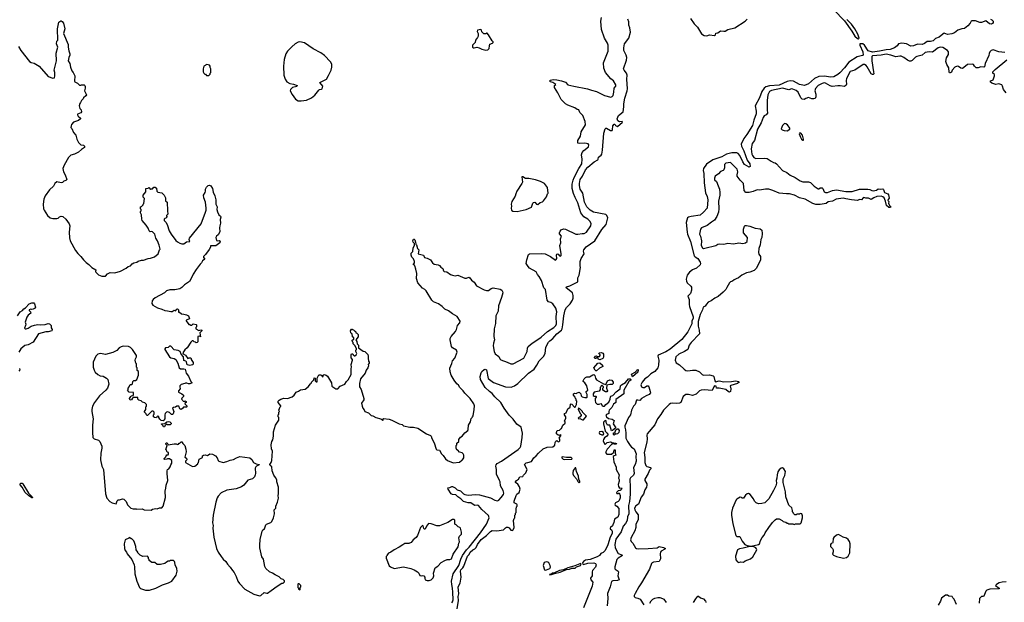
# Model space of a CAD drawing. Extents: x 2087054 to 2277909, y 548907 to 753496.
# Tile 406 of 444: x 2240066 to 2255167, y 672478 to 681417. Entities that reach past the tile are written whole.
import ezdxf

# ---------------------------------------------------------------- set-up
doc = ezdxf.new("R2010")
doc.units = 0

msp = doc.modelspace()

# ---------------------------------------------------------------- linework, layer by layer
at = {"layer": '0CON20XD'}
for points in [[(2252555, 681566), (2252718, 681398), (2252831, 681241), (2252875, 681162), (2252915, 681127), (2252928, 681125), (2252939, 681135), (2252923, 681195), (2252875, 681279), (2252825, 681346), (2252751, 681421)], [(2240049, 681005), (2240082, 680942), (2240217, 680775), (2240245, 680760), (2240290, 680750), (2240365, 680703), (2240505, 680547), (2240575, 680518), (2240598, 680525), (2240606, 680556), (2240604, 680605), (2240594, 680645), (2240630, 680785), (2240626, 680905), (2240650, 680995), (2240633, 681045), (2240638, 681085), (2240650, 681105), (2240647, 681275), (2240665, 681380), (2240695, 681400), (2240705, 681400), (2240719, 681389), (2240740, 681365), (2240758, 681275), (2240740, 681205), (2240810, 681035), (2240808, 680995), (2240818, 680938), (2240837, 680893), (2240838, 680875), (2240818, 680835), (2240812, 680785), (2240838, 680745), (2240847, 680687), (2240865, 680630), (2240886, 680606), (2240910, 680555), (2240908, 680475), (2240914, 680464), (2240953, 680443), (2240983, 680413), (2241005, 680410), (2241015, 680420), (2241055, 680418), (2241067, 680407), (2241072, 680392), (2241072, 680365), (2241058, 680325), (2241090, 680265), (2241083, 680247), (2241045, 680220), (2241040, 680205), (2241012, 680175), (2241000, 680145), (2240988, 680132), (2240980, 680095), (2240990, 680055), (2241008, 680035), (2241013, 680005), (2241005, 679988), (2240952, 679965), (2240952, 679955), (2240965, 679938), (2240998, 679908), (2241000, 679895), (2240969, 679871), (2240892, 679845), (2240863, 679807), (2240854, 679786), (2240852, 679765), (2240868, 679745), (2240894, 679684), (2240927, 679647), (2240942, 679585), (2240968, 679535), (2241005, 679498), (2241045, 679490), (2241058, 679475), (2241058, 679455), (2241014, 679426), (2240970, 679385), (2240905, 679352), (2240853, 679337), (2240817, 679303), (2240747, 679185), (2240730, 679135), (2240738, 679085), (2240763, 679035), (2240787, 678963), (2240775, 678948), (2240743, 678937), (2240725, 678920), (2240705, 678912), (2240635, 678927), (2240604, 678906), (2240587, 678865), (2240525, 678807), (2240456, 678715), (2240436, 678665), (2240424, 678585), (2240434, 678515), (2240443, 678493), (2240495, 678414), (2240535, 678379), (2240575, 678366), (2240635, 678366), (2240655, 678373), (2240675, 678390), (2240705, 678400), (2240726, 678396), (2240773, 678355), (2240823, 678285), (2240833, 678255), (2240826, 678155), (2240831, 678071), (2240841, 678025), (2240924, 677875), (2240958, 677828), (2241006, 677786), (2241045, 677732), (2241084, 677694), (2241129, 677659), (2241174, 677614), (2241235, 677580), (2241228, 677555), (2241232, 677545), (2241274, 677504), (2241325, 677482), (2241385, 677480), (2241411, 677519), (2241455, 677540), (2241526, 677534), (2241615, 677557), (2241698, 677605), (2241729, 677631), (2241765, 677642), (2241789, 677671), (2241818, 677688)], [(2246695, 672468), (2246706, 672484), (2246715, 672515), (2246709, 672635), (2246706, 672695), (2246693, 672753), (2246690, 672805), (2246717, 672915), (2246799, 673041), (2246830, 673140), (2246857, 673195), (2246918, 673282), (2246959, 673325), (2247136, 673545), (2247225, 673675), (2247265, 673775), (2247255, 673809), (2247155, 673901), (2247105, 673965), (2247085, 673970), (2247045, 673966), (2247021, 673981), (2246985, 674002), (2246945, 674003), (2246875, 674023), (2246834, 674064), (2246784, 674095), (2246755, 674129), (2246705, 674134), (2246683, 674143), (2246637, 674215), (2246634, 674236), (2246665, 674241), (2246693, 674257), (2246705, 674255), (2246747, 674237), (2246775, 674203), (2246825, 674186), (2246872, 674142), (2246895, 674131), (2246945, 674122), (2247055, 674134), (2247116, 674126), (2247285, 674080), (2247355, 674043), (2247395, 674034), (2247415, 674043), (2247450, 674085), (2247485, 674132), (2247491, 674155), (2247481, 674195), (2247438, 674265), (2247434, 674325), (2247426, 674346), (2247380, 674445), (2247380, 674515), (2247370, 674565), (2247373, 674587), (2247390, 674610), (2247455, 674645), (2247559, 674715), (2247710, 674825), (2247742, 674855), (2247753, 674875), (2247774, 675005), (2247778, 675075), (2247758, 675165), (2247691, 675211), (2247635, 675289), (2247571, 675351), (2247495, 675456), (2247447, 675545), (2247355, 675630), (2247314, 675684), (2247272, 675712), (2247207, 675775), (2247132, 675895), (2247131, 675945), (2247143, 675997), (2247155, 676018), (2247189, 676051), (2247205, 676056), (2247225, 676043), (2247250, 675910), (2247331, 675851), (2247515, 675784), (2247605, 675781), (2247655, 675801), (2247705, 675837), (2247868, 675995), (2247957, 676053), (2248000, 676115), (2248035, 676183), (2248099, 676251), (2248127, 676295), (2248135, 676395), (2248175, 676468), (2248195, 676490), (2248245, 676526), (2248305, 676595), (2248374, 676655), (2248386, 676674), (2248399, 676735), (2248412, 676875), (2248433, 676965), (2248455, 677003), (2248507, 677055), (2248545, 677115), (2248554, 677146), (2248555, 677185), (2248545, 677228), (2248449, 677305), (2248455, 677317), (2248505, 677332), (2248626, 677394), (2248624, 677455), (2248649, 677495), (2248665, 677615), (2248663, 677643), (2248660, 677705), (2248676, 677755), (2248723, 677825), (2248716, 677865), (2248721, 677885), (2248755, 677931), (2248885, 678026), (2248995, 678200), (2249063, 678275), (2249088, 678375), (2249073, 678413), (2249056, 678426), (2248865, 678465), (2248815, 678496), (2248765, 678544), (2248727, 678615), (2248703, 678755), (2248664, 678815), (2248652, 678872), (2248652, 678905), (2248662, 678965), (2248700, 679015), (2248742, 679115), (2248779, 679155), (2248876, 679235), (2248933, 679265), (2248940, 679275), (2248942, 679308), (2248982, 679338), (2248994, 679355), (2249007, 679413), (2249026, 679675), (2249045, 679740), (2249055, 679751), (2249065, 679751), (2249125, 679719), (2249152, 679718), (2249158, 679725), (2249165, 679788), (2249185, 679814), (2249195, 679816), (2249206, 679795), (2249235, 679780), (2249310, 679845), (2249305, 679857), (2249265, 679851), (2249239, 679865), (2249230, 679895), (2249248, 679945), (2249321, 680005), (2249330, 680080), (2249332, 680128), (2249349, 680215), (2249382, 680325), (2249386, 680355), (2249377, 680505), (2249385, 680567), (2249375, 680594), (2249336, 680645), (2249329, 680665), (2249372, 680795), (2249376, 680835), (2249369, 680875), (2249334, 680945), (2249330, 680985), (2249342, 681045), (2249409, 681131), (2249434, 681225), (2249424, 681294), (2249411, 681335), (2249411, 681385), (2249393, 681425)], [(2248475, 680105), (2248437, 680127), (2248369, 680195), (2248321, 680295), (2248270, 680375), (2248268, 680405), (2248290, 680425), (2248245, 680454), (2248205, 680464), (2248199, 680475), (2248202, 680488), (2248255, 680497), (2248304, 680496), (2248378, 680478), (2248435, 680457), (2248475, 680420), (2248565, 680396), (2248777, 680357), (2248835, 680334), (2248915, 680314), (2249035, 680254), (2249135, 680228), (2249155, 680238), (2249166, 680254), (2249179, 680305), (2249184, 680365), (2249209, 680395), (2249210, 680415), (2249175, 680478), (2249132, 680512), (2249053, 680605), (2249024, 680675), (2249021, 680755), (2249092, 680935), (2249091, 681025), (2249081, 681055), (2249034, 681135), (2248992, 681265), (2248980, 681395), (2248991, 681449)], [(2254954, 681426), (2254975, 681416), (2254994, 681395), (2254996, 681374), (2254985, 681357), (2254965, 681350), (2254940, 681355), (2254885, 681398), (2254818, 681375), (2254792, 681372), (2254725, 681400), (2254671, 681399), (2254657, 681393), (2254642, 681365), (2254606, 681324), (2254555, 681280), (2254515, 681277), (2254455, 681258), (2254401, 681215), (2254365, 681199), (2254295, 681188), (2254245, 681212), (2254198, 681172), (2254170, 681150), (2254114, 681126), (2254075, 681093), (2254035, 681084), (2253985, 681082), (2253945, 681052), (2253905, 681034), (2253835, 681042), (2253772, 681015), (2253735, 681011), (2253668, 681045), (2253595, 681059), (2253546, 681044), (2253524, 681015), (2253483, 680987), (2253415, 680962), (2253355, 680957), (2253255, 680934), (2253145, 680919), (2253077, 680937), (2253025, 681025), (2252995, 681048), (2252965, 681049), (2252954, 681045), (2252951, 681025), (2252996, 680926), (2253005, 680875), (2252991, 680865), (2252909, 680849), (2252785, 680766), (2252715, 680677), (2252645, 680601), (2252615, 680576), (2252555, 680541), (2252495, 680534), (2252415, 680552), (2252325, 680545), (2252254, 680516), (2252165, 680431), (2252105, 680409), (2252025, 680425), (2251935, 680476), (2251885, 680479), (2251835, 680471), (2251715, 680410), (2251565, 680402), (2251511, 680389), (2251482, 680368), (2251447, 680313), (2251412, 680218), (2251348, 680095), (2251364, 680015), (2251361, 679975), (2251324, 679876), (2251303, 679793), (2251220, 679655), (2251171, 679595), (2251133, 679505), (2251136, 679476), (2251174, 679405), (2251222, 679262), (2251263, 679205), (2251268, 679165), (2251255, 679156), (2251185, 679196), (2251155, 679235), (2251111, 679331), (2251085, 679365), (2251064, 679374), (2250988, 679372), (2250905, 679355), (2250836, 679315), (2250695, 679269), (2250602, 679198), (2250555, 679135), (2250549, 679105), (2250559, 679055), (2250563, 678915), (2250572, 678835), (2250585, 678760), (2250608, 678705), (2250621, 678655), (2250609, 678525), (2250555, 678462), (2250505, 678418), (2250365, 678398), (2250324, 678386), (2250311, 678375), (2250288, 678305), (2250303, 678157), (2250310, 678125), (2250352, 678015), (2250409, 677795), (2250425, 677778), (2250466, 677755), (2250505, 677695), (2250510, 677675), (2250504, 677656), (2250448, 677605), (2250383, 677577), (2250337, 677543), (2250305, 677495), (2250288, 677435), (2250292, 677405), (2250305, 677380), (2250361, 677331), (2250369, 677315), (2250369, 677265), (2250354, 677216), (2250316, 677175), (2250336, 677126), (2250334, 677046), (2250339, 677015), (2250396, 676856), (2250395, 676835), (2250377, 676795), (2250375, 676749), (2250316, 676626), (2250220, 676510), (2250045, 676364), (2249975, 676320), (2249858, 676272), (2249856, 676255), (2249871, 676195), (2249866, 676115), (2249852, 676075), (2249805, 676017), (2249745, 675985), (2249695, 675934), (2249655, 675905), (2249615, 675855), (2249593, 675815), (2249601, 675785), (2249622, 675772), (2249648, 675775), (2249685, 675801), (2249705, 675798), (2249715, 675785), (2249738, 675715), (2249740, 675690), (2249722, 675668), (2249675, 675644), (2249605, 675605), (2249575, 675573), (2249545, 675582), (2249525, 675580), (2249506, 675515), (2249480, 675485), (2249449, 675425), (2249433, 675357), (2249402, 675315), (2249347, 675185), (2249345, 675165), (2249358, 675125), (2249363, 675073), (2249365, 674995), (2249386, 674945), (2249429, 674885), (2249451, 674861), (2249488, 674835), (2249519, 674755), (2249515, 674715), (2249520, 674645), (2249506, 674594), (2249481, 674545), (2249491, 674455), (2249479, 674431), (2249435, 674390), (2249424, 674365), (2249431, 674245), (2249429, 674135), (2249419, 674025), (2249402, 673965), (2249409, 673835), (2249390, 673790), (2249385, 673735), (2249357, 673685), (2249324, 673645), (2249291, 673559), (2249208, 673445), (2249192, 673365), (2249200, 673315), (2249243, 673225), (2249301, 673205), (2249312, 673195), (2249247, 673155), (2249226, 673135), (2249196, 673024), (2249196, 672996), (2249201, 672985), (2249244, 672955), (2249249, 672945), (2249242, 672885), (2249259, 672825), (2249235, 672814), (2249165, 672809), (2249142, 672795), (2249124, 672715), (2249079, 672615), (2249086, 672535), (2249076, 672425)], [(2250356, 681435), (2250412, 681355), (2250461, 681301), (2250525, 681200), (2250566, 681176), (2250605, 681171), (2250645, 681187), (2250725, 681172), (2250740, 681185), (2250745, 681210), (2250775, 681213), (2250815, 681246), (2250865, 681240), (2250885, 681242), (2250925, 681266), (2251035, 681291), (2251193, 681396), (2251225, 681427)], [(2247215, 680947), (2247245, 680954), (2247266, 680974), (2247270, 681015), (2247279, 681041), (2247320, 681055), (2247330, 681065), (2247330, 681075), (2247312, 681092), (2247256, 681186), (2247235, 681210), (2247225, 681210), (2247215, 681200), (2247185, 681202), (2247155, 681230), (2247150, 681255), (2247137, 681267), (2247090, 681255), (2247082, 681235), (2247098, 681205), (2247096, 681164), (2247088, 681142), (2247058, 681105), (2247050, 681065), (2247013, 681025), (2247010, 680995), (2247020, 680985), (2247035, 680983), (2247076, 680996), (2247115, 680986), (2247154, 680964), (2247215, 680947)], [(2244335, 680170), (2244385, 680173), (2244465, 680183), (2244544, 680216), (2244593, 680257), (2244653, 680337), (2244665, 680346), (2244695, 680350), (2244705, 680358), (2244717, 680395), (2244670, 680455), (2244773, 680505), (2244805, 680562), (2244843, 680645), (2244854, 680686), (2244853, 680735), (2244835, 680768), (2244743, 680865), (2244685, 680909), (2244565, 680969), (2244435, 681060), (2244365, 681077), (2244335, 681072), (2244292, 681048), (2244238, 681002), (2244176, 680934), (2244150, 680895), (2244124, 680805), (2244112, 680705), (2244120, 680565), (2244139, 680505), (2244165, 680466), (2244208, 680438), (2244265, 680427), (2244322, 680405), (2244315, 680394), (2244250, 680375), (2244220, 680345), (2244217, 680325), (2244245, 680268), (2244295, 680198), (2244335, 680170)], [(2255174, 680914), (2255084, 680924), (2254995, 680952), (2254965, 680942), (2254947, 680923), (2254934, 680896), (2254928, 680865), (2254873, 680747), (2254862, 680695), (2254855, 680688), (2254805, 680696), (2254765, 680678), (2254738, 680678), (2254710, 680705), (2254695, 680730), (2254675, 680733), (2254603, 680727), (2254548, 680682), (2254525, 680670), (2254503, 680673), (2254465, 680699), (2254445, 680704), (2254410, 680690), (2254366, 680645), (2254355, 680614), (2254335, 680600), (2254325, 680600), (2254320, 680610), (2254316, 680676), (2254285, 680730), (2254271, 680775), (2254279, 680831), (2254309, 680885), (2254313, 680925), (2254298, 680945), (2254225, 680991), (2254183, 680993), (2254155, 680986), (2254065, 680919), (2254015, 680925), (2253955, 680911), (2253908, 680872), (2253825, 680852), (2253805, 680841), (2253755, 680791), (2253735, 680779), (2253715, 680779), (2253685, 680797), (2253625, 680837), (2253584, 680856), (2253565, 680859), (2253505, 680846), (2253425, 680875), (2253355, 680886), (2253278, 680872), (2253148, 680862), (2253137, 680853), (2253134, 680835), (2253137, 680785), (2253163, 680617), (2253164, 680586), (2253157, 680575), (2253145, 680574), (2253125, 680586), (2253065, 680695), (2253047, 680715), (2253025, 680728), (2253005, 680727), (2252875, 680644), (2252805, 680621), (2252748, 680515), (2252742, 680482), (2252746, 680425), (2252740, 680410), (2252715, 680394), (2252652, 680402), (2252615, 680404), (2252525, 680393), (2252495, 680402), (2252426, 680445), (2252403, 680447), (2252375, 680440), (2252314, 680406), (2252271, 680359), (2252263, 680325), (2252278, 680275), (2252277, 680233), (2252265, 680209), (2252245, 680201), (2252215, 680205), (2252165, 680221), (2252125, 680210), (2252100, 680195), (2252065, 680198), (2252045, 680216), (2252008, 680305), (2251975, 680330), (2251925, 680352), (2251905, 680354), (2251865, 680343), (2251765, 680365), (2251595, 680331), (2251565, 680315), (2251541, 680265), (2251531, 680175), (2251531, 680035), (2251534, 679985), (2251515, 679959), (2251485, 679940), (2251467, 679915), (2251438, 679832), (2251383, 679735), (2251337, 679565), (2251302, 679518), (2251284, 679435), (2251295, 679355), (2251305, 679335), (2251327, 679305), (2251355, 679289), (2251495, 679294), (2251529, 679289), (2251592, 679245), (2251625, 679227), (2251655, 679219), (2251675, 679204), (2251765, 679104), (2251834, 679075), (2251885, 679032), (2251958, 678998), (2252035, 678944), (2252075, 678931), (2252163, 678927), (2252195, 678920), (2252250, 678865), (2252315, 678822), (2252325, 678820), (2252345, 678838), (2252376, 678835), (2252386, 678825), (2252405, 678776), (2252425, 678764), (2252456, 678764), (2252534, 678796), (2252595, 678806), (2252735, 678782), (2252835, 678780), (2252945, 678819), (2253075, 678819), (2253105, 678814), (2253135, 678794), (2253155, 678790), (2253205, 678803), (2253235, 678822), (2253265, 678817), (2253302, 678822), (2253315, 678810), (2253328, 678765), (2253382, 678745), (2253389, 678729), (2253399, 678681), (2253385, 678660), (2253383, 678645), (2253398, 678625), (2253393, 678595), (2253411, 678561), (2253428, 678545), (2253422, 678538), (2253395, 678536), (2253361, 678565), (2253343, 678635), (2253323, 678683), (2253305, 678700), (2253278, 678708), (2253214, 678706), (2253165, 678686), (2253125, 678659), (2253085, 678678), (2253041, 678681), (2253015, 678690), (2253002, 678685), (2252975, 678653), (2252947, 678657), (2252915, 678644), (2252822, 678652), (2252735, 678668), (2252695, 678681), (2252587, 678663), (2252534, 678634), (2252465, 678620), (2252435, 678597), (2252345, 678580), (2252275, 678581), (2252231, 678595), (2252115, 678662), (2252025, 678685), (2251950, 678725), (2251875, 678747), (2251825, 678744), (2251715, 678754), (2251615, 678798)], [(2255197, 680297), (2255154, 680344), (2255142, 680395), (2255127, 680417), (2255085, 680432), (2255035, 680422), (2254978, 680445), (2254952, 680465), (2254962, 680478), (2254994, 680496), (2255018, 680555), (2255018, 680575), (2254992, 680595), (2254992, 680615), (2255025, 680652), (2255205, 680802)], [(2242965, 680560), (2242988, 680582), (2242990, 680595), (2243000, 680605), (2243000, 680665), (2242990, 680685), (2242990, 680705), (2242978, 680718), (2242935, 680728), (2242890, 680705), (2242880, 680665), (2242882, 680615), (2242890, 680595), (2242905, 680580), (2242915, 680580), (2242933, 680563), (2242965, 680560)], [(2243698, 674568), (2243686, 674555), (2243680, 674535), (2243682, 674455), (2243678, 674435), (2243668, 674405), (2243635, 674372), (2243565, 674350), (2243502, 674275), (2243468, 674252), (2243385, 674217), (2243245, 674200), (2243154, 674156), (2243111, 674109), (2243095, 674080), (2243077, 674015), (2243036, 673815), (2243021, 673695), (2243036, 673655), (2243031, 673615), (2243046, 673476), (2243083, 673305), (2243111, 673245), (2243155, 673182), (2243185, 673142), (2243228, 673105), (2243254, 673064), (2243296, 673016), (2243328, 672965), (2243358, 672935), (2243388, 672872), (2243413, 672805), (2243438, 672765), (2243521, 672681), (2243655, 672603), (2243745, 672580), (2243767, 672583), (2243815, 672629), (2243855, 672617), (2243865, 672620), (2243925, 672657), (2244015, 672728), (2244085, 672770), (2244107, 672773), (2244128, 672792), (2244128, 672808), (2244105, 672830), (2244075, 672840), (2244047, 672867), (2243985, 672898), (2243945, 672927), (2243898, 672945), (2243843, 672995), (2243828, 673028), (2243805, 673140), (2243781, 673175), (2243752, 673312), (2243749, 673355), (2243757, 673443), (2243785, 673570), (2243795, 673590), (2243820, 673605), (2243843, 673665), (2243854, 673676), (2243918, 673702), (2243935, 673720), (2243958, 673775), (2243972, 673835), (2243970, 673895), (2243996, 673924), (2243997, 673955), (2244022, 674015), (2244037, 674075), (2244030, 674115), (2244037, 674145), (2244037, 674243), (2244012, 674325), (2244012, 674355), (2243992, 674395), (2243965, 674430), (2243940, 674495), (2243932, 674555), (2243908, 674578), (2243901, 674595), (2243922, 674625), (2243933, 674655), (2243942, 674795), (2243928, 674835), (2243922, 674895), (2243933, 674947), (2243947, 674973), (2243960, 675025), (2243960, 675095), (2243992, 675195), (2244040, 675275), (2244040, 675315), (2244033, 675323), (2244030, 675355), (2244040, 675365), (2244040, 675395), (2244050, 675405), (2244043, 675427), (2244060, 675475), (2244070, 675485), (2244070, 675495), (2244029, 675545), (2244031, 675565), (2244045, 675581), (2244073, 675597), (2244115, 675608), (2244175, 675607), (2244245, 675630), (2244276, 675654), (2244305, 675702), (2244345, 675718), (2244375, 675740), (2244445, 675750), (2244490, 675785), (2244525, 675830), (2244540, 675845), (2244540, 675855), (2244578, 675892), (2244585, 675920), (2244600, 675915), (2244600, 675875), (2244615, 675860), (2244628, 675862), (2244630, 675915), (2244655, 675968), (2244687, 675967), (2244698, 675958), (2244705, 675940), (2244720, 675945), (2244720, 675965), (2244735, 675972), (2244765, 675962), (2244785, 675947), (2244847, 675847), (2244852, 675795), (2244915, 675754), (2244945, 675753), (2244984, 675796), (2245052, 675825), (2245078, 675865), (2245105, 675892), (2245148, 675975), (2245149, 676065), (2245157, 676085), (2245148, 676125), (2245170, 676195), (2245170, 676205), (2245151, 676231), (2245148, 676282), (2245155, 676290), (2245175, 676290), (2245180, 676275), (2245195, 676260), (2245205, 676260), (2245226, 676274), (2245238, 676295), (2245220, 676325), (2245220, 676345), (2245232, 676358), (2245232, 676372), (2245205, 676420), (2245180, 676445), (2245180, 676465), (2245170, 676475), (2245168, 676502), (2245190, 676515), (2245190, 676535), (2245173, 676553), (2245168, 676598), (2245155, 676600), (2245143, 676613), (2245140, 676645), (2245155, 676670), (2245165, 676670), (2245172, 676662), (2245188, 676658), (2245205, 676640), (2245218, 676638), (2245222, 676612), (2245235, 676610), (2245258, 676588), (2245257, 676553), (2245220, 676505), (2245235, 676480), (2245242, 676445), (2245262, 676422), (2245262, 676385), (2245332, 676332), (2245360, 676325), (2245405, 676280), (2245412, 676255), (2245410, 676225), (2245418, 676178), (2245427, 676165), (2245427, 676147), (2245410, 676125), (2245418, 676105), (2245406, 676074), (2245382, 676038), (2245365, 675992), (2245294, 675905), (2245277, 675835), (2245280, 675785), (2245303, 675745), (2245346, 675605), (2245342, 675585), (2245311, 675535), (2245318, 675485), (2245329, 675455), (2245351, 675431), (2245362, 675405), (2245416, 675386), (2245455, 675342), (2245485, 675338), (2245530, 675315), (2245603, 675293), (2245635, 675273), (2245640, 675275), (2245640, 675295), (2245647, 675297), (2245735, 675287), (2245774, 675274), (2245885, 675217), (2245930, 675205), (2245955, 675184), (2246050, 675165), (2246105, 675164), (2246175, 675148), (2246305, 675062), (2246365, 675040), (2246376, 675026), (2246385, 674992), (2246424, 674925), (2246455, 674828), (2246465, 674818), (2246503, 674813), (2246537, 674757), (2246563, 674733), (2246595, 674682), (2246630, 674655), (2246715, 674620), (2246812, 674628), (2246845, 674660), (2246860, 674665), (2246877, 674693), (2246878, 674735), (2246870, 674755), (2246852, 674772), (2246813, 674783), (2246785, 674810), (2246770, 674815), (2246760, 674845), (2246760, 674885), (2246770, 674895), (2246772, 674918), (2246800, 674945), (2246802, 674975), (2246825, 675010), (2246853, 675027), (2246894, 675076), (2246938, 675115), (2246945, 675130), (2246952, 675195), (2246982, 675248), (2246993, 675297), (2247008, 675312), (2247010, 675325), (2247022, 675338), (2247038, 675435), (2247041, 675495), (2247030, 675525), (2246973, 675605), (2246896, 675686), (2246869, 675725), (2246816, 675776), (2246795, 675810), (2246770, 675830), (2246728, 675888), (2246685, 675962), (2246666, 676015), (2246665, 676070), (2246696, 676144), (2246702, 676185), (2246738, 676225), (2246774, 676315), (2246764, 676345), (2246704, 676385), (2246688, 676405), (2246669, 676505), (2246670, 676525), (2246682, 676555), (2246752, 676635), (2246768, 676665), (2246783, 676725), (2246818, 676765), (2246822, 676792), (2246774, 676864), (2246704, 676904), (2246645, 676949), (2246585, 676977), (2246545, 677017), (2246488, 677058), (2246415, 677089), (2246385, 677113), (2246302, 677255), (2246278, 677278), (2246245, 677297), (2246172, 677382), (2246152, 677445), (2246156, 677524), (2246142, 677588), (2246129, 677639), (2246120, 677650), (2246100, 677655), (2246120, 677685), (2246120, 677705), (2246107, 677747), (2246080, 677775), (2246070, 677805), (2246070, 677835), (2246095, 677860), (2246100, 677915), (2246120, 677955), (2246120, 677985), (2246103, 678003), (2246098, 678025), (2246105, 678050), (2246115, 678050), (2246125, 678040), (2246138, 678005), (2246140, 677975), (2246150, 677965), (2246166, 677906), (2246186, 677885), (2246180, 677825), (2246260, 677805), (2246277, 677767), (2246315, 677758), (2246365, 677732), (2246397, 677687), (2246425, 677668), (2246486, 677656), (2246505, 677648), (2246525, 677622), (2246558, 677598), (2246568, 677565), (2246576, 677556), (2246615, 677546), (2246675, 677510), (2246705, 677499), (2246745, 677489), (2246785, 677496), (2246895, 677451), (2246919, 677451), (2246955, 677468), (2246972, 677455), (2246995, 677422), (2247035, 677390), (2247070, 677335), (2247190, 677270), (2247225, 677260), (2247255, 677264), (2247299, 677291), (2247329, 677301), (2247435, 677282), (2247463, 677265), (2247473, 677245), (2247474, 677225), (2247456, 677154), (2247411, 677029), (2247404, 676946), (2247371, 676875), (2247366, 676755), (2247344, 676675), (2247338, 676555), (2247346, 676505), (2247331, 676455), (2247329, 676415), (2247343, 676325), (2247358, 676289), (2247415, 676251), (2247429, 676215), (2247445, 676199), (2247545, 676165), (2247598, 676138), (2247635, 676138), (2247798, 676222), (2247850, 676325), (2247855, 676375), (2247866, 676405), (2247924, 676455), (2247968, 676482), (2248065, 676545), (2248161, 676635), (2248258, 676695), (2248289, 676725), (2248299, 676751), (2248295, 676865), (2248306, 676935), (2248290, 676990), (2248242, 677055), (2248215, 677076), (2248175, 677090), (2248154, 677115), (2248129, 677275), (2248103, 677305), (2248069, 677415), (2248036, 677475), (2248009, 677505), (2247986, 677546), (2247887, 677605), (2247865, 677628), (2247836, 677676), (2247844, 677735), (2247870, 677815), (2247883, 677827), (2248065, 677830), (2248125, 677823), (2248206, 677786), (2248285, 677730), (2248295, 677738), (2248302, 677755), (2248297, 677805), (2248305, 677822), (2248315, 677827), (2248325, 677822), (2248345, 677792), (2248359, 677791), (2248371, 677799), (2248373, 677825), (2248348, 677955), (2248366, 677994), (2248361, 678055), (2248376, 678095), (2248344, 678134), (2248344, 678145), (2248355, 678172), (2248373, 678195), (2248405, 678208), (2248435, 678204), (2248598, 678128), (2248625, 678126), (2248695, 678139), (2248725, 678138), (2248758, 678155), (2248826, 678255), (2248832, 678292), (2248813, 678325), (2248782, 678355), (2248721, 678391), (2248675, 678455), (2248626, 678605), (2248587, 678687), (2248558, 678748), (2248539, 678825), (2248541, 678895), (2248553, 678955), (2248568, 678995), (2248644, 679136), (2248690, 679205), (2248695, 679275), (2248685, 679345), (2248692, 679378), (2248718, 679412), (2248791, 679465), (2248797, 679497), (2248784, 679514), (2248735, 679524), (2248645, 679516), (2248624, 679525), (2248626, 679565), (2248669, 679631), (2248678, 679695), (2248746, 679805), (2248741, 679855), (2248704, 679945), (2248656, 679995), (2248640, 680035), (2248618, 680038), (2248580, 680065), (2248475, 680105)], [(2251835, 679714), (2251878, 679735), (2251878, 679755), (2251844, 679804), (2251815, 679821), (2251795, 679824), (2251765, 679794), (2251744, 679744), (2251759, 679729), (2251792, 679715), (2251835, 679714)], [(2252085, 679570), (2252090, 679585), (2252070, 679645), (2252047, 679677), (2252025, 679676), (2252020, 679665), (2252040, 679615), (2252058, 679585), (2252075, 679570), (2252085, 679570)], [(2251615, 678798), (2251555, 678816), (2251505, 678818), (2251415, 678801), (2251375, 678807), (2251315, 678781), (2251255, 678766), (2251205, 678766), (2251180, 678795), (2251166, 678906), (2251115, 678955), (2251072, 679018), (2251068, 679035), (2251080, 679085), (2251070, 679125), (2250966, 679226), (2250895, 679214), (2250875, 679195), (2250877, 679145), (2250865, 679114), (2250855, 679104), (2250815, 679088), (2250785, 679053), (2250733, 679015), (2250721, 678985), (2250722, 678962), (2250753, 678933), (2250780, 678870), (2250797, 678815), (2250804, 678766), (2250802, 678725), (2250783, 678635), (2250791, 678515), (2250782, 678465), (2250759, 678395), (2250721, 678339), (2250675, 678312), (2250609, 678261), (2250525, 678222), (2250506, 678205), (2250494, 678125), (2250509, 678095), (2250524, 678024), (2250519, 677955), (2250538, 677918), (2250555, 677909), (2250575, 677911), (2250745, 677954), (2250775, 677972), (2250804, 677976), (2250865, 677971), (2250925, 677989), (2251015, 677977), (2251095, 677991), (2251155, 677983), (2251198, 677992), (2251222, 678015), (2251230, 678075), (2251168, 678148), (2251167, 678203), (2251181, 678249), (2251193, 678257), (2251215, 678258), (2251267, 678247), (2251345, 678218), (2251425, 678210), (2251448, 678188), (2251452, 678135), (2251448, 678075), (2251433, 678047), (2251422, 677965), (2251404, 677906), (2251397, 677847), (2251405, 677820), (2251428, 677785), (2251430, 677735), (2251368, 677605), (2251331, 677569), (2251265, 677543), (2251215, 677532), (2251140, 677495), (2251090, 677455), (2251057, 677443), (2251025, 677428), (2251000, 677405), (2250970, 677395), (2250955, 677380), (2250912, 677308), (2250898, 677275), (2250858, 677235), (2250778, 677172), (2250727, 677145), (2250673, 677105), (2250625, 677084), (2250598, 677052), (2250580, 677020), (2250550, 677005), (2250539, 676965), (2250504, 676895), (2250474, 676785), (2250472, 676715), (2250488, 676655), (2250491, 676595), (2250365, 676466), (2250332, 676425), (2250312, 676355), (2250265, 676326), (2250173, 676285), (2250131, 676245), (2250121, 676195), (2250134, 676154), (2250185, 676120), (2250256, 676056), (2250285, 676036), (2250315, 676031), (2250385, 676040), (2250435, 676039), (2250492, 676015), (2250535, 675974), (2250555, 675965), (2250645, 675966), (2250703, 675953), (2250712, 675942), (2250729, 675875), (2250740, 675860), (2250796, 675874), (2250865, 675859), (2250985, 675865), (2251045, 675876), (2251095, 675868), (2251101, 675855), (2251076, 675834), (2250975, 675806), (2250965, 675798), (2250972, 675755), (2250968, 675712), (2250955, 675700), (2250936, 675706), (2250895, 675744), (2250795, 675763), (2250755, 675763), (2250746, 675795), (2250725, 675800), (2250712, 675785), (2250694, 675736), (2250685, 675730), (2250565, 675739), (2250516, 675734), (2250494, 675725), (2250439, 675671), (2250387, 675653), (2250325, 675668), (2250284, 675666), (2250242, 675638), (2250208, 675545), (2250188, 675532), (2250145, 675527), (2250075, 675536), (2250050, 675530), (2250025, 675513), (2249940, 675425), (2249901, 675359), (2249846, 675294), (2249808, 675202), (2249690, 675065), (2249683, 675045), (2249691, 674985), (2249687, 674933), (2249644, 674776), (2249652, 674702), (2249653, 674625), (2249669, 674579), (2249685, 674564), (2249740, 674545), (2249749, 674535), (2249746, 674525), (2249725, 674505), (2249707, 674455), (2249652, 674365), (2249656, 674346), (2249683, 674297), (2249686, 674275), (2249678, 674245), (2249652, 674205), (2249634, 674135), (2249598, 674092), (2249556, 673985), (2249515, 673958), (2249498, 673925), (2249501, 673895), (2249515, 673865), (2249550, 673820), (2249553, 673745), (2249518, 673675), (2249514, 673625), (2249502, 673575), (2249444, 673475), (2249436, 673436), (2249445, 673413), (2249471, 673385), (2249511, 673315), (2249524, 673304), (2249555, 673299), (2249705, 673302), (2249845, 673316), (2249875, 673332), (2249941, 673321), (2249970, 673305), (2249962, 673295), (2249905, 673264), (2249892, 673248), (2249888, 673225), (2249894, 673146), (2249876, 673104), (2249785, 673094), (2249765, 673086), (2249756, 673075), (2249726, 672985), (2249605, 672775), (2249563, 672715), (2249504, 672615), (2249491, 672585), (2249491, 672565), (2249505, 672551), (2249545, 672542), (2249582, 672525), (2249637, 672437)], [(2247695, 678473), (2247835, 678503), (2247915, 678542), (2247935, 678600), (2247948, 678612), (2247965, 678617), (2247995, 678587), (2248015, 678583), (2248049, 678611), (2248086, 678624), (2248102, 678638), (2248145, 678700), (2248160, 678745), (2248170, 678755), (2248162, 678842), (2248113, 678903), (2248055, 678932), (2247975, 678962), (2247875, 678982), (2247825, 678980), (2247785, 679007), (2247770, 679005), (2247776, 678925), (2247770, 678905), (2247692, 678785), (2247674, 678746), (2247665, 678710), (2247615, 678630), (2247602, 678585), (2247608, 678555), (2247603, 678527), (2247610, 678495), (2247628, 678478), (2247695, 678473)], [(2241818, 677688), (2241862, 677698), (2241885, 677712), (2241934, 677726), (2241965, 677727), (2242035, 677753), (2242075, 677758), (2242135, 677780), (2242190, 677825), (2242210, 677885), (2242220, 677895), (2242207, 677957), (2242180, 678025), (2242153, 678063), (2242137, 678127), (2242105, 678162), (2242095, 678168), (2242065, 678162), (2242050, 678175), (2242035, 678220), (2242008, 678265), (2241947, 678335), (2241940, 678355), (2241933, 678423), (2241920, 678455), (2241920, 678475), (2241930, 678485), (2241927, 678507), (2241920, 678515), (2241920, 678545), (2241935, 678550), (2241960, 678575), (2241960, 678585), (2241970, 678595), (2241980, 678675), (2241960, 678695), (2241960, 678725), (2242000, 678775), (2242000, 678825), (2242035, 678830), (2242045, 678840), (2242075, 678810), (2242085, 678820), (2242105, 678820), (2242122, 678848), (2242145, 678850), (2242165, 678830), (2242168, 678788), (2242185, 678770), (2242245, 678762), (2242282, 678725), (2242302, 678685), (2242305, 678640), (2242328, 678615), (2242332, 678485), (2242340, 678435), (2242320, 678415), (2242320, 678405), (2242330, 678395), (2242320, 678385), (2242320, 678375), (2242292, 678368), (2242280, 678355), (2242280, 678335), (2242308, 678308), (2242327, 678277), (2242358, 678178), (2242388, 678125), (2242461, 678031), (2242485, 678008), (2242525, 677988), (2242555, 677978), (2242582, 677978), (2242625, 678008), (2242677, 678015), (2242667, 678045), (2242670, 678065), (2242849, 678285), (2242917, 678465), (2242926, 678494), (2242926, 678525), (2242914, 678615), (2242890, 678685), (2242884, 678725), (2242910, 678765), (2242917, 678785), (2242916, 678815), (2242929, 678845), (2242955, 678871), (2242975, 678879), (2242998, 678868), (2243024, 678825), (2243035, 678770), (2243059, 678715), (2243073, 678655), (2243073, 678587), (2243097, 678545), (2243091, 678505), (2243100, 678470), (2243122, 678422), (2243145, 678402), (2243153, 678385), (2243143, 678353), (2243147, 678297), (2243136, 678255), (2243129, 678225), (2243136, 678164), (2243110, 678115), (2243084, 678096), (2243074, 678075), (2243085, 678030), (2243095, 678023), (2243125, 678028), (2243133, 678023), (2243139, 678009), (2243136, 677995), (2243075, 677946), (2242992, 677948), (2242992, 677925), (2242971, 677889), (2242917, 677815), (2242887, 677785), (2242886, 677766), (2242906, 677744), (2242868, 677715), (2242857, 677685), (2242834, 677666), (2242772, 677585), (2242728, 677515), (2242712, 677475), (2242669, 677401), (2242595, 677348), (2242555, 677308), (2242522, 677288), (2242445, 677272), (2242368, 677272), (2242320, 677255), (2242285, 677228), (2242145, 677152), (2242114, 677126), (2242098, 677102), (2242092, 677065), (2242107, 677037), (2242180, 676995), (2242245, 676978), (2242293, 676953), (2242335, 676952), (2242385, 676940), (2242405, 676942), (2242435, 676960), (2242455, 676950), (2242468, 676962), (2242472, 676978), (2242485, 676980), (2242500, 676965), (2242502, 676932), (2242518, 676928), (2242550, 676905), (2242585, 676897), (2242625, 676890), (2242658, 676875), (2242670, 676825), (2242622, 676808), (2242620, 676795), (2242662, 676742), (2242675, 676740), (2242685, 676730), (2242705, 676730), (2242725, 676750), (2242775, 676740), (2242780, 676735), (2242780, 676705), (2242770, 676695), (2242770, 676675), (2242815, 676650), (2242845, 676660), (2242860, 676655), (2242860, 676645), (2242830, 676615), (2242838, 676552), (2242825, 676560), (2242800, 676555), (2242798, 676472), (2242788, 676462), (2242775, 676460), (2242765, 676470), (2242742, 676472), (2242725, 676490), (2242712, 676488), (2242692, 676468), (2242636, 676384), (2242597, 676353), (2242570, 676305), (2242572, 676292), (2242609, 676269), (2242645, 676220), (2242665, 676228), (2242685, 676228), (2242695, 676220), (2242698, 676205), (2242728, 676155), (2242728, 676132), (2242715, 676120), (2242675, 676110), (2242634, 676124), (2242627, 676167), (2242615, 676180), (2242585, 676190), (2242578, 676245), (2242543, 676283), (2242530, 676325), (2242495, 676342), (2242435, 676352), (2242387, 676407), (2242365, 676410), (2242345, 676390), (2242305, 676382), (2242293, 676367), (2242292, 676355), (2242362, 676245), (2242385, 676230), (2242437, 676217), (2242460, 676205), (2242490, 676145), (2242514, 676074), (2242535, 676060), (2242585, 676062), (2242603, 676053), (2242622, 675995), (2242657, 675947), (2242690, 675865), (2242710, 675845), (2242675, 675830), (2242655, 675830), (2242632, 675842), (2242608, 675842), (2242597, 675833), (2242545, 675820), (2242523, 675797), (2242520, 675785), (2242528, 675755), (2242500, 675725), (2242502, 675702), (2242555, 675677), (2242580, 675655), (2242580, 675635), (2242555, 675610), (2242550, 675595), (2242570, 675575), (2242572, 675562), (2242595, 675560), (2242605, 675570), (2242618, 675558), (2242618, 675542), (2242602, 675538), (2242600, 675525), (2242630, 675495), (2242630, 675475), (2242625, 675470), (2242578, 675472), (2242565, 675450), (2242545, 675438), (2242520, 675445), (2242505, 675490), (2242475, 675490), (2242455, 675470), (2242423, 675467), (2242410, 675455), (2242430, 675405), (2242418, 675372), (2242408, 675362), (2242395, 675360), (2242365, 675390), (2242335, 675400), (2242320, 675395), (2242300, 675375), (2242294, 675356), (2242292, 675295), (2242279, 675271), (2242265, 675262), (2242237, 675267), (2242217, 675287), (2242200, 675315), (2242200, 675325), (2242185, 675340), (2242170, 675325), (2242165, 675310), (2242132, 675312), (2242120, 675325), (2242120, 675355), (2242130, 675365), (2242130, 675395), (2242115, 675410), (2242095, 675410), (2242028, 675342), (2242022, 675342), (2242010, 675355), (2242008, 675368), (2241980, 675395), (2241980, 675405), (2242000, 675435), (2242000, 675475), (2242010, 675485), (2242010, 675515), (2241987, 675537), (2241948, 675548), (2241928, 675568), (2241892, 675582), (2241880, 675595), (2241878, 675618), (2241808, 675622), (2241795, 675610), (2241782, 675585), (2241761, 675581), (2241753, 675607), (2241772, 675638), (2241782, 675648), (2241807, 675653), (2241812, 675665), (2241810, 675695), (2241745, 675700), (2241720, 675735), (2241730, 675745), (2241730, 675765), (2241748, 675782), (2241762, 675818), (2241785, 675820), (2241798, 675832), (2241800, 675865), (2241808, 675872), (2241815, 675880), (2241845, 675880), (2241862, 675895), (2241890, 675965), (2241890, 676005), (2241887, 676017), (2241870, 676035), (2241870, 676075), (2241860, 676085), (2241860, 676135), (2241850, 676145), (2241840, 676195), (2241842, 676215), (2241858, 676245), (2241858, 676265), (2241798, 676358), (2241768, 676388), (2241733, 676403), (2241655, 676407), (2241621, 676399), (2241592, 676385), (2241555, 676343), (2241495, 676310), (2241385, 676282), (2241305, 676293), (2241285, 676290), (2241265, 676283), (2241232, 676255), (2241192, 676165), (2241192, 676085), (2241208, 676038), (2241225, 676010), (2241263, 675973), (2241303, 675953), (2241345, 675948), (2241400, 675915), (2241418, 675895), (2241432, 675825), (2241412, 675765), (2241388, 675735), (2241288, 675645), (2241214, 675546), (2241185, 675490), (2241173, 675435), (2241173, 675405), (2241193, 675295), (2241184, 675195), (2241184, 675086), (2241188, 675005), (2241208, 674988), (2241276, 674966), (2241298, 674945), (2241326, 674876), (2241328, 674845), (2241310, 674765), (2241306, 674666), (2241327, 674565), (2241350, 674515), (2241384, 674144), (2241404, 674074), (2241447, 674027), (2241485, 674002), (2241545, 673990), (2241563, 674035), (2241575, 674048), (2241595, 674048), (2241645, 674068), (2241665, 674060), (2241700, 674025), (2241720, 673975), (2241770, 673925), (2241805, 673912), (2241855, 673912), (2241865, 673908), (2241945, 673912), (2241978, 673898), (2242085, 673890), (2242103, 673907), (2242155, 673918), (2242175, 673912), (2242213, 673927), (2242245, 673930), (2242267, 673953), (2242301, 674085), (2242296, 674185), (2242309, 674231), (2242313, 674275), (2242336, 674345), (2242327, 674455), (2242327, 674493), (2242335, 674518), (2242353, 674527), (2242374, 674556), (2242383, 674587), (2242402, 674615), (2242402, 674645), (2242400, 674655), (2242365, 674682), (2242335, 674680), (2242325, 674672), (2242295, 674670), (2242280, 674675), (2242280, 674685), (2242308, 674712), (2242312, 674728), (2242325, 674740), (2242345, 674740), (2242350, 674755), (2242348, 674778), (2242335, 674780), (2242322, 674792), (2242320, 674815), (2242310, 674825), (2242330, 674885), (2242310, 674905), (2242310, 674915), (2242320, 674925), (2242330, 674925), (2242342, 674892), (2242435, 674908), (2242465, 674908), (2242485, 674900), (2242500, 674905), (2242512, 674918), (2242525, 674920), (2242545, 674940), (2242555, 674940), (2242570, 674915), (2242600, 674885), (2242617, 674827), (2242618, 674785), (2242600, 674705), (2242625, 674690), (2242628, 674665), (2242610, 674645), (2242610, 674625), (2242715, 674560), (2242755, 674568), (2242798, 674602), (2242800, 674615), (2242810, 674625), (2242818, 674675), (2242868, 674702), (2242872, 674725), (2242884, 674736), (2242913, 674743), (2242945, 674730), (2242985, 674758), (2243025, 674752), (2243070, 674725), (2243097, 674697), (2243110, 674655), (2243120, 674645), (2243185, 674623), (2243245, 674637), (2243295, 674660), (2243345, 674668), (2243390, 674695), (2243445, 674713), (2243597, 674697), (2243625, 674670), (2243654, 674624), (2243695, 674604), (2243738, 674595), (2243740, 674585), (2243698, 674568)], [(2240032, 676875), (2240074, 676935), (2240108, 676955), (2240129, 676981), (2240154, 676996), (2240214, 677055), (2240255, 677072), (2240281, 677071), (2240292, 677055), (2240308, 677005), (2240293, 676987), (2240275, 676978), (2240255, 676972), (2240235, 676978), (2240214, 676966), (2240212, 676955), (2240232, 676935), (2240237, 676915), (2240195, 676882), (2240176, 676854), (2240153, 676775), (2240161, 676745), (2240158, 676725), (2240140, 676685), (2240150, 676675), (2240165, 676674), (2240196, 676684), (2240245, 676717), (2240295, 676731), (2240345, 676739), (2240386, 676736), (2240455, 676741), (2240505, 676758), (2240525, 676753), (2240548, 676725), (2240548, 676688), (2240563, 676663), (2240560, 676645), (2240505, 676626), (2240465, 676628), (2240354, 676596), (2240273, 676467), (2240195, 676427), (2240145, 676420), (2240085, 676366), (2240055, 676315)], [(2248965, 676200), (2248942, 676202), (2248938, 676218), (2248925, 676230), (2248915, 676230), (2248905, 676220), (2248885, 676220), (2248882, 676235), (2248900, 676255), (2248915, 676260), (2248925, 676250), (2248958, 676252), (2248970, 676265), (2248967, 676277), (2248950, 676295), (2248952, 676308), (2248992, 676312), (2249009, 676299), (2249018, 676285), (2249019, 676241), (2249009, 676221), (2248965, 676200)], [(2240066, 676065), (2240068, 676045), (2240055, 676024)], [(2248905, 676030), (2248891, 676041), (2248874, 676076), (2248932, 676148), (2248965, 676150), (2249005, 676118), (2249010, 676095), (2248960, 676070), (2248915, 676032), (2248905, 676030)], [(2246774, 672376), (2246794, 672506), (2246792, 672565), (2246803, 672607), (2246793, 672717), (2246820, 672770), (2246836, 672865), (2246826, 672956), (2246834, 672975), (2246863, 673005), (2246879, 673035), (2246935, 673185), (2246959, 673211), (2246975, 673246), (2247015, 673284), (2247049, 673301), (2247069, 673321), (2247090, 673365), (2247145, 673443), (2247228, 673502), (2247285, 673566), (2247312, 673578), (2247385, 673577), (2247485, 673590), (2247518, 673622), (2247535, 673630), (2247555, 673630), (2247575, 673620), (2247600, 673585), (2247625, 673582), (2247635, 673590), (2247652, 673628), (2247642, 673735), (2247650, 673765), (2247660, 673775), (2247660, 673815), (2247670, 673825), (2247670, 673845), (2247680, 673855), (2247682, 673905), (2247688, 673942), (2247698, 673955), (2247698, 673975), (2247690, 673985), (2247650, 674005), (2247648, 674032), (2247680, 674115), (2247692, 674135), (2247726, 674164), (2247742, 674215), (2247731, 674251), (2247705, 674293), (2247670, 674315), (2247668, 674325), (2247685, 674347), (2247718, 674365), (2247735, 674402), (2247785, 674410), (2247795, 674430), (2247830, 674465), (2247848, 674515), (2247810, 674595), (2247835, 674620), (2247862, 674622), (2247915, 674640), (2247954, 674696), (2247990, 674725), (2248023, 674765), (2248095, 674832), (2248154, 674856), (2248245, 674863), (2248275, 674890), (2248278, 674932), (2248291, 674949), (2248305, 674960), (2248320, 674945), (2248335, 674940), (2248352, 674955), (2248352, 674982), (2248340, 674995), (2248370, 675045), (2248355, 675050), (2248345, 675040), (2248323, 675043), (2248298, 675065), (2248298, 675085), (2248310, 675115), (2248345, 675120), (2248365, 675140), (2248376, 675144), (2248398, 675195), (2248430, 675225), (2248430, 675245), (2248422, 675255), (2248440, 675305), (2248440, 675325), (2248422, 675355), (2248420, 675375), (2248450, 675385), (2248474, 675446), (2248507, 675473), (2248515, 675520), (2248525, 675522), (2248536, 675516), (2248575, 675470), (2248588, 675472), (2248607, 675513), (2248610, 675565), (2248600, 675575), (2248600, 675595), (2248590, 675605), (2248588, 675628), (2248560, 675655), (2248560, 675675), (2248575, 675688), (2248605, 675680), (2248615, 675690), (2248645, 675700), (2248670, 675675), (2248680, 675645), (2248695, 675630), (2248735, 675620), (2248765, 675622), (2248772, 675628), (2248772, 675665), (2248752, 675695), (2248755, 675710), (2248780, 675735), (2248767, 675797), (2248732, 675845), (2248710, 675865), (2248708, 675875), (2248723, 675905), (2248744, 675926), (2248765, 675936), (2248805, 675936), (2248855, 675970), (2248873, 675973), (2248888, 675958), (2248900, 675915), (2248914, 675894), (2249018, 675828), (2249058, 675822), (2249080, 675875), (2249115, 675890), (2249146, 675886), (2249168, 675855), (2249170, 675835), (2249155, 675820), (2249115, 675822), (2249072, 675808), (2249068, 675765), (2249080, 675725), (2249070, 675705), (2249050, 675705), (2249010, 675735), (2249010, 675765), (2249020, 675775), (2249020, 675785), (2248995, 675810), (2248982, 675798), (2248980, 675785), (2248970, 675775), (2248970, 675745), (2248955, 675720), (2248875, 675700), (2248862, 675675), (2248863, 675653), (2248875, 675640), (2248905, 675640), (2248910, 675635), (2248910, 675625), (2248890, 675605), (2248890, 675575), (2248900, 675545), (2248925, 675520), (2248955, 675520), (2248977, 675527), (2248995, 675510), (2249000, 675495), (2249015, 675488), (2249035, 675488), (2249057, 675515), (2249101, 675549), (2249120, 675595), (2249125, 675630), (2249135, 675640), (2249165, 675650), (2249215, 675708), (2249278, 675752), (2249283, 675797), (2249297, 675813), (2249359, 675851), (2249403, 675907), (2249427, 675907), (2249440, 675895), (2249440, 675885), (2249408, 675865), (2249333, 675735), (2249333, 675675), (2249211, 675589), (2249210, 675545), (2249174, 675516), (2249150, 675465), (2249108, 675425), (2249100, 675405), (2249100, 675375), (2249065, 675358), (2249058, 675345), (2249068, 675325), (2249095, 675300), (2249155, 675288), (2249185, 675270), (2249168, 675215), (2249208, 675155), (2249158, 675112), (2249145, 675110), (2249118, 675195), (2249080, 675195), (2249062, 675235), (2249060, 675265), (2249045, 675270), (2249018, 675242), (2249018, 675215), (2249048, 675105), (2249064, 675084), (2249083, 675073), (2249085, 675050), (2249072, 675025), (2249035, 675000), (2249020, 674975), (2249017, 674957), (2249035, 674910), (2249045, 674900), (2249078, 674932), (2249125, 674940), (2249135, 674940), (2249155, 674920), (2249165, 674928), (2249175, 674920), (2249205, 674922), (2249220, 674915), (2249215, 674902), (2249185, 674902), (2249165, 674910), (2249142, 674898), (2249075, 674830), (2249050, 674775), (2249073, 674753), (2249145, 674750), (2249178, 674782), (2249185, 674820), (2249197, 674817), (2249197, 674765), (2249208, 674735), (2249183, 674727), (2249170, 674715), (2249180, 674635), (2249212, 674552), (2249214, 674514), (2249258, 674435), (2249248, 674385), (2249262, 674362), (2249262, 674335), (2249247, 674285), (2249250, 674255), (2249265, 674230), (2249294, 674236), (2249303, 674225), (2249292, 674205), (2249275, 674192), (2249245, 674190), (2249222, 674165), (2249225, 674150), (2249245, 674150), (2249258, 674158), (2249277, 674115), (2249275, 674080), (2249258, 674042), (2249245, 674027), (2249205, 674003), (2249193, 673985), (2249198, 673968), (2249225, 673953), (2249256, 673915), (2249256, 673826), (2249238, 673785), (2249190, 673755), (2249180, 673705), (2249163, 673667)], [(2249465, 675940), (2249452, 675978), (2249505, 676010), (2249530, 676035), (2249534, 676046), (2249545, 676050), (2249550, 676045), (2249545, 676010), (2249465, 675940)], [(2248698, 675278), (2248715, 675280), (2248760, 675335), (2248700, 675395), (2248700, 675405), (2248688, 675418), (2248658, 675448), (2248645, 675450), (2248635, 675460), (2248630, 675435), (2248642, 675422), (2248660, 675375), (2248678, 675358), (2248680, 675345), (2248655, 675320), (2248645, 675320), (2248633, 675303), (2248642, 675292), (2248655, 675300), (2248698, 675278)], [(2242285, 675170), (2242272, 675172), (2242268, 675188), (2242242, 675212), (2242242, 675218), (2242295, 675220), (2242322, 675248), (2242345, 675252), (2242367, 675247), (2242388, 675228), (2242390, 675215), (2242375, 675200), (2242335, 675200), (2242325, 675210), (2242312, 675208), (2242292, 675188), (2242285, 675170)], [(2248995, 675046), (2249015, 675047), (2249026, 675064), (2249022, 675085), (2248995, 675099), (2248957, 675093), (2248953, 675077), (2248961, 675061), (2248995, 675046)], [(2249185, 675042), (2249172, 675055), (2249172, 675078), (2249195, 675080), (2249207, 675123), (2249228, 675142), (2249245, 675140), (2249259, 675115), (2249255, 675081), (2249235, 675062), (2249215, 675060), (2249202, 675068), (2249198, 675052), (2249185, 675042)], [(2248425, 674668), (2248535, 674672), (2248540, 674685), (2248525, 674698), (2248455, 674698), (2248385, 674710), (2248380, 674705), (2248380, 674695), (2248400, 674675), (2248425, 674668)], [(2248645, 674312), (2248657, 674323), (2248657, 674333), (2248642, 674365), (2248638, 674415), (2248606, 674485), (2248595, 674540), (2248585, 674540), (2248555, 674500), (2248548, 674465), (2248551, 674451), (2248562, 674425), (2248608, 674375), (2248625, 674330), (2248645, 674312)], [(2251285, 673340), (2251395, 673364), (2251414, 673375), (2251426, 673424), (2251455, 673472), (2251484, 673506), (2251500, 673545), (2251554, 673626), (2251612, 673705), (2251654, 673746), (2251675, 673758), (2251715, 673760), (2251760, 673735), (2251775, 673720), (2251815, 673710), (2251835, 673690), (2251845, 673690), (2251855, 673680), (2251925, 673680), (2251945, 673670), (2251965, 673680), (2252035, 673680), (2252052, 673698), (2252070, 673775), (2252070, 673805), (2252060, 673835), (2252035, 673840), (2252025, 673830), (2251985, 673830), (2251975, 673820), (2251955, 673820), (2251932, 673842), (2251928, 673858), (2251920, 673865), (2251920, 673885), (2251907, 673927), (2251865, 673970), (2251818, 674095), (2251812, 674175), (2251778, 674315), (2251778, 674375), (2251802, 674425), (2251813, 674485), (2251785, 674528), (2251765, 674540), (2251743, 674537), (2251715, 674510), (2251695, 674480), (2251683, 674435), (2251679, 674381), (2251668, 674345), (2251672, 674305), (2251662, 674265), (2251628, 674192), (2251554, 674066), (2251522, 674028), (2251494, 674006), (2251448, 673992), (2251395, 673990), (2251362, 674005), (2251335, 674032), (2251320, 674065), (2251272, 674132), (2251245, 674146), (2251225, 674144), (2251196, 674124), (2251165, 674078), (2251145, 674078), (2251135, 674088), (2251115, 674090), (2251067, 674063), (2251055, 674050), (2250998, 673925), (2250983, 673855), (2250983, 673815), (2251004, 673684), (2251050, 673505), (2251065, 673490), (2251109, 673489), (2251145, 673416), (2251186, 673366), (2251225, 673349), (2251285, 673340)], [(2240265, 674080), (2240255, 674080), (2240201, 674115), (2240149, 674165), (2240104, 674244), (2240075, 674280), (2240076, 674295), (2240085, 674304), (2240102, 674305), (2240114, 674295), (2240203, 674153), (2240260, 674095), (2240265, 674080)], [(2246345, 672812), (2246375, 672823), (2246410, 672855), (2246417, 672885), (2246414, 672926), (2246438, 673005), (2246478, 673035), (2246532, 673088), (2246585, 673120), (2246625, 673134), (2246665, 673134), (2246687, 673143), (2246714, 673216), (2246792, 673328), (2246800, 673385), (2246810, 673405), (2246802, 673465), (2246812, 673495), (2246842, 673525), (2246843, 673553), (2246826, 673616), (2246815, 673628), (2246790, 673635), (2246760, 673665), (2246740, 673675), (2246738, 673738), (2246725, 673750), (2246705, 673750), (2246635, 673703), (2246506, 673654), (2246464, 673654), (2246375, 673682), (2246335, 673688), (2246304, 673645), (2246285, 673602), (2246275, 673602), (2246265, 673612), (2246255, 673650), (2246245, 673658), (2246213, 673625), (2246167, 673505), (2246146, 673474), (2246101, 673439), (2246070, 673395), (2246035, 673383), (2245975, 673382), (2245945, 673358), (2245885, 673322), (2245810, 673285), (2245760, 673245), (2245725, 673230), (2245700, 673205), (2245700, 673195), (2245688, 673182), (2245688, 673155), (2245735, 673040), (2245755, 673020), (2245808, 672998), (2245955, 673022), (2246066, 672996), (2246115, 672978), (2246165, 672948), (2246188, 672925), (2246205, 672888), (2246225, 672882), (2246245, 672889), (2246265, 672882), (2246280, 672865), (2246278, 672845), (2246285, 672822), (2246315, 672812), (2246345, 672812)], [(2249163, 673667), (2249158, 673652), (2249125, 673628), (2249120, 673615), (2249120, 673605), (2249145, 673590), (2249155, 673570), (2249152, 673535), (2249121, 673479), (2249085, 673359), (2249046, 673275), (2249015, 673242), (2248980, 673225), (2248958, 673195), (2248921, 673175), (2248815, 673137), (2248745, 673126), (2248715, 673106), (2248700, 673085), (2248701, 673065), (2248715, 673060), (2248779, 673081), (2248874, 673084), (2248898, 673075), (2248908, 673055), (2248898, 673015), (2248854, 672966), (2248844, 672945), (2248844, 672886), (2248822, 672848), (2248827, 672825), (2248856, 672785), (2248845, 672725), (2248716, 672394)], [(2252703, 673157), (2252745, 673164), (2252772, 673185), (2252797, 673235), (2252803, 673375), (2252795, 673410), (2252775, 673440), (2252745, 673462), (2252695, 673478), (2252625, 673517), (2252595, 673507), (2252552, 673475), (2252542, 673455), (2252538, 673395), (2252530, 673385), (2252511, 673379), (2252502, 673365), (2252503, 673333), (2252534, 673304), (2252544, 673285), (2252544, 673255), (2252532, 673215), (2252549, 673199), (2252595, 673179), (2252703, 673157)], [(2242055, 672663), (2242154, 672696), (2242255, 672748), (2242350, 672775), (2242400, 672805), (2242464, 672895), (2242483, 672955), (2242478, 672995), (2242452, 673055), (2242447, 673087), (2242440, 673105), (2242425, 673120), (2242375, 673120), (2242365, 673110), (2242343, 673107), (2242320, 673095), (2242295, 673072), (2242225, 673060), (2242175, 673060), (2242137, 673087), (2242095, 673090), (2242052, 673122), (2242050, 673135), (2242040, 673145), (2242042, 673165), (2242025, 673188), (2241955, 673182), (2241915, 673200), (2241880, 673235), (2241880, 673245), (2241854, 673284), (2241846, 673336), (2241827, 673395), (2241815, 673420), (2241785, 673450), (2241775, 673450), (2241758, 673468), (2241745, 673470), (2241738, 673462), (2241682, 673438), (2241668, 673375), (2241673, 673305), (2241685, 673272), (2241706, 673246), (2241715, 673222), (2241784, 673134), (2241822, 673055), (2241829, 673025), (2241830, 672915), (2241861, 672801), (2241904, 672704), (2241919, 672689), (2241995, 672663), (2242055, 672663)], [(2251095, 673088), (2251121, 673099), (2251165, 673093), (2251195, 673117), (2251275, 673144), (2251310, 673175), (2251370, 673285), (2251368, 673298), (2251354, 673314), (2251325, 673328), (2251266, 673334), (2251163, 673307), (2251105, 673301), (2251076, 673285), (2251046, 673185), (2251050, 673130), (2251075, 673098), (2251095, 673088)], [(2248135, 672970), (2248145, 672974), (2248198, 672995), (2248209, 673015), (2248203, 673045), (2248182, 673082), (2248165, 673094), (2248145, 673098), (2248112, 673088), (2248094, 673045), (2248117, 672977), (2248135, 672970)], [(2248195, 672900), (2248225, 672904), (2248268, 672922), (2248355, 672941), (2248455, 672981), (2248498, 672985), (2248536, 673004), (2248585, 673002), (2248607, 673023), (2248667, 673045), (2248678, 673065), (2248665, 673073), (2248655, 673071), (2248582, 673038), (2248475, 673008), (2248405, 672979), (2248345, 672966), (2248270, 672930), (2248238, 672925), (2248213, 672907), (2248192, 672905), (2248195, 672900)], [(2244365, 672670), (2244370, 672675), (2244370, 672705), (2244380, 672715), (2244377, 672737), (2244355, 672760), (2244335, 672760), (2244330, 672755), (2244330, 672705), (2244340, 672695), (2244340, 672685), (2244365, 672670)], [(2255195, 672792), (2255135, 672788), (2255090, 672775), (2255045, 672752), (2255030, 672735), (2255088, 672695), (2255090, 672685), (2254945, 672680), (2254901, 672665), (2254885, 672647), (2254851, 672575), (2254837, 672567), (2254815, 672568), (2254787, 672535), (2254783, 672465)], [(2254433, 672445), (2254400, 672525), (2254380, 672545), (2254370, 672565), (2254315, 672570), (2254295, 672590), (2254265, 672590), (2254205, 672540), (2254188, 672495), (2254152, 672435)], [(2249730, 672465), (2249750, 672500), (2249776, 672524), (2249808, 672542), (2249855, 672554), (2249883, 672553), (2249925, 672539), (2249944, 672524), (2249982, 672475)], [(2250403, 672475), (2250435, 672533), (2250465, 672572), (2250475, 672572), (2250506, 672546), (2250554, 672534), (2250585, 672498), (2250592, 672485), (2250590, 672475)]]:
    msp.add_lwpolyline(points, dxfattribs=at)

doc.saveas('drawing.dxf')
